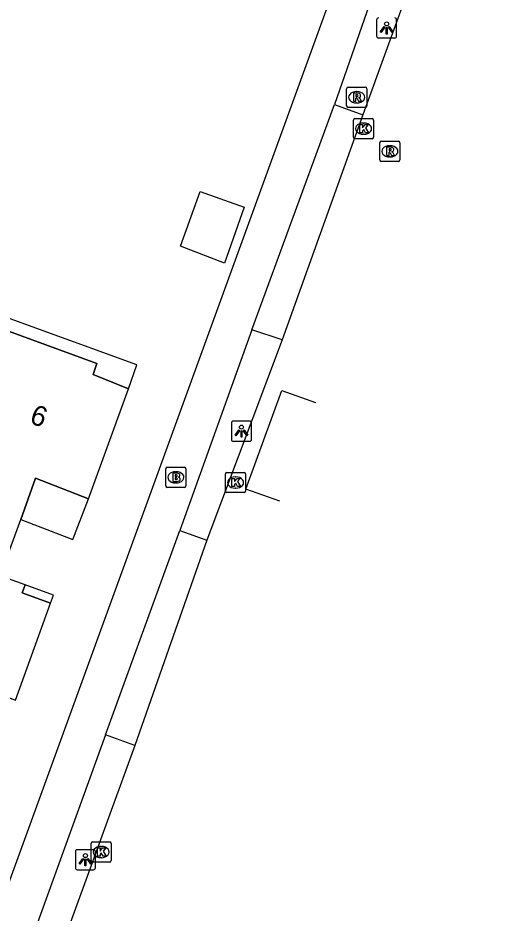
# Model space of a CAD drawing. Extents: x 155888 to 156864, y 383882 to 384671.
# Drawn here: x 156761.91 to 156785.48, y 384149.59 to 384193.99 of the extents above; entities that cross this region are included whole.
import ezdxf

# ---------------------------------------------------------------- set-up
doc = ezdxf.new("R2010")
doc.units = 0
for name, color, linetype in [('IMGEO_Brandkraan', 7, 'Continuous'), ('IMGEO_Kolk', 7, 'Continuous'), ('IMGEO_Lichtpunt', 7, 'Continuous'), ('IMGEO_Pand', 7, 'Continuous'), ('IMGEO_Pand_nummerreeks', 7, 'Continuous'), ('IMGEO_Pand_overbouw', 7, 'Continuous'), ('IMGEO_Parkeervlak_open', 7, 'Continuous'), ('IMGEO_Rijbaan_lokaal_open', 7, 'Continuous'), ('IMGEO_Rioolput', 7, 'Continuous'), ('IMGEO_Voetpad_open', 7, 'Continuous')]:
    doc.layers.add(name, color=color, linetype=linetype)

msp = doc.modelspace()

# ---------------------------------------------------------------- linework, layer by layer
at = {"layer": 'IMGEO_Brandkraan'}
for p, q in [((156769.244, 384170.779), (156769.244, 384171.631)), ((156769.319, 384171.705), (156770.171, 384171.705)), ((156770.245, 384171.631), (156770.245, 384170.779)), ((156769.732, 384171.485), (156769.757, 384171.485)), ((156769.755, 384170.925), (156769.73, 384170.925)), ((156770.171, 384170.705), (156769.319, 384170.705))]:
    msp.add_line(p, q, dxfattribs=at)
for points in [[(156769.244, 384170.779), (156769.244, 384171.631)], [(156769.319, 384171.705), (156770.171, 384171.705)], [(156770.245, 384171.631), (156770.245, 384170.779)], [(156769.592, 384171.405), (156769.592, 384171.005), (156769.805, 384171.005)], [(156769.823, 384171.405), (156769.592, 384171.405)], [(156769.771, 384171.324), (156769.717, 384171.324), (156769.717, 384171.248)], [(156769.717, 384171.248), (156769.77, 384171.248)], [(156769.779, 384171.172), (156769.717, 384171.172), (156769.717, 384171.091)], [(156769.717, 384171.091), (156769.779, 384171.091)], [(156770.171, 384170.705), (156769.319, 384170.705)]]:
    msp.add_lwpolyline(points, dxfattribs=at)
for centre, radius, start, end in [((156769.321, 384171.629), 0.0765, 91.552, 178.448), ((156769.321, 384171.629), 0.0765, 91.552, 178.448), ((156770.169, 384171.629), 0.0765, 1.552, 88.448), ((156770.169, 384171.629), 0.0765, 1.552, 88.448), ((156769.772, 384171.286), 0.0379, 267.8285, 90.9355), ((156769.78, 384171.131), 0.0404, 269.8759, 90.5077), ((156769.827, 384171.26), 0.145, 59.4692, 91.5367), ((156769.852, 384171.307), 0.0922, 285.5137, 58.1501), ((156769.857, 384171.115), 0.105, 301.3115, 78.989), ((156769.321, 384170.781), 0.0765, 181.552, 268.448), ((156769.321, 384170.781), 0.0765, 181.552, 268.448), ((156769.811, 384171.256), 0.251, 268.6676, 293.5347), ((156770.169, 384170.781), 0.0765, 271.552, 358.448), ((156770.169, 384170.781), 0.0765, 271.552, 358.448)]:
    msp.add_arc(centre, radius, start, end, dxfattribs=at)
for centre, major_axis, ratio, start_param, end_param in [((156769.731, 384171.205), (-0.387, 0.002), 0.722429, 4.712389, 7.853982), ((156769.756, 384171.205), (-0.39, 0.002), 0.717154, 1.570796, 4.712389)]:
    msp.add_ellipse(centre, major_axis=major_axis, ratio=ratio, start_param=start_param, end_param=end_param, dxfattribs=at)
at = {"layer": 'IMGEO_Kolk'}
for p, q in [((156778.556, 384188.069), (156778.556, 384188.921)), ((156778.631, 384188.995), (156779.483, 384188.995)), ((156779.557, 384188.921), (156779.557, 384188.069)), ((156779.044, 384188.775), (156779.069, 384188.775)), ((156779.067, 384188.215), (156779.042, 384188.215)), ((156779.483, 384187.995), (156778.631, 384187.995)), ((156772.205, 384170.521), (156772.205, 384171.373)), ((156772.28, 384171.447), (156773.132, 384171.447)), ((156772.693, 384171.227), (156772.718, 384171.227)), ((156773.206, 384171.373), (156773.206, 384170.521)), ((156773.132, 384170.447), (156772.28, 384170.447)), ((156772.716, 384170.667), (156772.691, 384170.667)), ((156765.539, 384152.197), (156765.539, 384153.049)), ((156765.614, 384153.123), (156766.466, 384153.123)), ((156766.54, 384153.049), (156766.54, 384152.197)), ((156766.027, 384152.903), (156766.052, 384152.903)), ((156766.466, 384152.123), (156765.614, 384152.123)), ((156766.05, 384152.343), (156766.025, 384152.343))]:
    msp.add_line(p, q, dxfattribs=at)
for points in [[(156778.556, 384188.069), (156778.556, 384188.921)], [(156778.631, 384188.995), (156779.483, 384188.995)], [(156779.557, 384188.921), (156779.557, 384188.069)], [(156778.877, 384188.695), (156779, 384188.695), (156779, 384188.544), (156779.13, 384188.695), (156779.294, 384188.695), (156779.148, 384188.544), (156779.301, 384188.295), (156779.149, 384188.295), (156779.064, 384188.459), (156779, 384188.392), (156779, 384188.295), (156778.877, 384188.295), (156778.877, 384188.695)], [(156779.483, 384187.995), (156778.631, 384187.995)], [(156772.205, 384170.521), (156772.205, 384171.373)], [(156772.28, 384171.447), (156773.132, 384171.447)], [(156773.206, 384171.373), (156773.206, 384170.521)], [(156772.526, 384171.147), (156772.649, 384171.147), (156772.649, 384170.996), (156772.779, 384171.147), (156772.943, 384171.147), (156772.797, 384170.996), (156772.95, 384170.747), (156772.798, 384170.747), (156772.713, 384170.911), (156772.649, 384170.844), (156772.649, 384170.747), (156772.526, 384170.747), (156772.526, 384171.147)], [(156773.132, 384170.447), (156772.28, 384170.447)], [(156765.539, 384152.197), (156765.539, 384153.049)], [(156765.614, 384153.123), (156766.466, 384153.123)], [(156766.54, 384153.049), (156766.54, 384152.197)], [(156765.86, 384152.823), (156765.983, 384152.823), (156765.983, 384152.672), (156766.113, 384152.823), (156766.277, 384152.823), (156766.131, 384152.672), (156766.284, 384152.423), (156766.132, 384152.423), (156766.047, 384152.587), (156765.983, 384152.52), (156765.983, 384152.423), (156765.86, 384152.423), (156765.86, 384152.823)], [(156766.466, 384152.123), (156765.614, 384152.123)]]:
    msp.add_lwpolyline(points, dxfattribs=at)
for centre, start, end in [((156778.633, 384188.919), 91.552, 178.448), ((156778.633, 384188.919), 91.552, 178.448), ((156779.481, 384188.919), 1.552, 88.448), ((156779.481, 384188.919), 1.552, 88.448), ((156778.633, 384188.071), 181.552, 268.448), ((156778.633, 384188.071), 181.552, 268.448), ((156779.481, 384188.071), 271.552, 358.448), ((156779.481, 384188.071), 271.552, 358.448), ((156772.282, 384171.371), 91.552, 178.448), ((156772.282, 384171.371), 91.552, 178.448), ((156773.13, 384171.371), 1.552, 88.448), ((156773.13, 384171.371), 1.552, 88.448), ((156772.282, 384170.523), 181.552, 268.448), ((156772.282, 384170.523), 181.552, 268.448), ((156773.13, 384170.523), 271.552, 358.448), ((156773.13, 384170.523), 271.552, 358.448), ((156765.616, 384153.047), 91.552, 178.448), ((156765.616, 384153.047), 91.552, 178.448), ((156766.464, 384153.047), 1.552, 88.448), ((156766.464, 384153.047), 1.552, 88.448), ((156765.616, 384152.199), 181.552, 268.448), ((156765.616, 384152.199), 181.552, 268.448), ((156766.464, 384152.199), 271.552, 358.448), ((156766.464, 384152.199), 271.552, 358.448)]:
    msp.add_arc(centre, 0.0765, start, end, dxfattribs=at)
for centre, major_axis, ratio, start_param, end_param in [((156779.043, 384188.495), (-0.387, 0.002), 0.722429, 4.712389, 7.853982), ((156779.068, 384188.495), (-0.39, 0.002), 0.717154, 1.570796, 4.712389), ((156772.692, 384170.947), (-0.387, 0.002), 0.722429, 4.712389, 7.853982), ((156772.717, 384170.947), (-0.39, 0.002), 0.717154, 1.570796, 4.712389), ((156766.026, 384152.623), (-0.387, 0.002), 0.722429, 4.712389, 7.853982), ((156766.051, 384152.623), (-0.39, 0.002), 0.717154, 1.570796, 4.712389)]:
    msp.add_ellipse(centre, major_axis=major_axis, ratio=ratio, start_param=start_param, end_param=end_param, dxfattribs=at)
at = {"layer": 'IMGEO_Lichtpunt'}
for p, q in [((156779.701, 384193.893), (156779.701, 384193.086)), ((156779.701, 384193.893), (156779.701, 384193.086)), ((156780.697, 384193.086), (156780.697, 384193.893)), ((156780.697, 384193.086), (156780.697, 384193.893)), ((156779.795, 384192.992), (156780.603, 384192.992)), ((156779.795, 384192.992), (156780.603, 384192.992)), ((156772.502, 384173.896), (156772.502, 384173.089)), ((156772.502, 384173.896), (156772.502, 384173.089)), ((156773.404, 384173.991), (156772.596, 384173.991)), ((156773.404, 384173.991), (156772.596, 384173.991)), ((156773.498, 384173.089), (156773.498, 384173.896)), ((156773.498, 384173.089), (156773.498, 384173.896)), ((156772.596, 384172.995), (156773.404, 384172.995)), ((156772.596, 384172.995), (156773.404, 384172.995)), ((156764.761, 384152.645), (156764.761, 384151.838)), ((156764.761, 384152.645), (156764.761, 384151.838)), ((156765.663, 384152.74), (156764.855, 384152.74)), ((156765.663, 384152.74), (156764.855, 384152.74)), ((156765.757, 384151.838), (156765.757, 384152.645)), ((156765.757, 384151.838), (156765.757, 384152.645)), ((156764.855, 384151.744), (156765.663, 384151.744)), ((156764.855, 384151.744), (156765.663, 384151.744))]:
    msp.add_line(p, q, dxfattribs=at)
for points in [[(156780.075, 384193.557), (156780.114, 384193.529), (156779.926, 384193.267), (156779.888, 384193.294), (156780.075, 384193.557)], [(156780.177, 384193.509), (156780.224, 384193.509), (156780.224, 384193.187), (156780.177, 384193.187), (156780.177, 384193.509)], [(156780.287, 384193.529), (156780.325, 384193.556), (156780.512, 384193.294), (156780.473, 384193.266), (156780.287, 384193.529)], [(156772.876, 384173.56), (156772.915, 384173.532), (156772.727, 384173.27), (156772.689, 384173.297), (156772.876, 384173.56)], [(156772.978, 384173.512), (156773.025, 384173.512), (156773.025, 384173.19), (156772.978, 384173.19), (156772.978, 384173.512)], [(156773.088, 384173.532), (156773.126, 384173.559), (156773.313, 384173.297), (156773.274, 384173.269), (156773.088, 384173.532)], [(156765.135, 384152.309), (156765.174, 384152.281), (156764.986, 384152.019), (156764.948, 384152.046), (156765.135, 384152.309)], [(156765.237, 384152.261), (156765.284, 384152.261), (156765.284, 384151.939), (156765.237, 384151.939), (156765.237, 384152.261)], [(156765.347, 384152.281), (156765.385, 384152.308), (156765.572, 384152.046), (156765.533, 384152.018), (156765.347, 384152.281)]]:
    msp.add_lwpolyline(points, dxfattribs=at)
for centre in [(156780.2, 384193.691), (156773.001, 384173.694), (156765.26, 384152.443)]:
    msp.add_circle(centre, 0.0994, dxfattribs=at)
for centre, start, end in [((156779.795, 384193.893), 90, 180), ((156779.795, 384193.893), 90, 180), ((156780.603, 384193.893), 0, 90), ((156780.603, 384193.893), 0, 90), ((156779.795, 384193.086), 180, 270), ((156779.795, 384193.086), 180, 270), ((156780.603, 384193.086), 270, 0), ((156780.603, 384193.086), 270, 360), ((156772.596, 384173.896), 90, 180), ((156772.596, 384173.896), 90, 180), ((156773.404, 384173.896), 0, 90), ((156773.404, 384173.896), 0, 90), ((156772.596, 384173.089), 180, 270), ((156772.596, 384173.089), 180, 270), ((156773.404, 384173.089), 270, 0), ((156773.404, 384173.089), 270, 360), ((156764.855, 384152.645), 90, 180), ((156764.855, 384152.645), 90, 180), ((156765.663, 384152.645), 0, 90), ((156765.663, 384152.645), 0, 90), ((156764.855, 384151.838), 180, 270), ((156764.855, 384151.838), 180, 270), ((156765.663, 384151.838), 270, 0), ((156765.663, 384151.838), 270, 360)]:
    msp.add_arc(centre, 0.0946, start, end, dxfattribs=at)
at = {"layer": 'IMGEO_Pand'}
for points in [[(156770.958, 384185.372), (156773.138, 384184.596), (156772.151, 384181.829), (156769.972, 384182.663), (156770.958, 384185.372)], [(156760.957, 384166.122), (156761.03, 384166.324), (156762.047, 384169.121), (156762.787, 384171.157), (156765.419, 384170.146), (156767.4, 384175.592), (156765.635, 384176.304), (156765.828, 384176.844), (156761.439, 384178.45), (156761.219, 384177.849), (156760.324, 384178.166), (156760.174, 384177.753), (156758.991, 384174.501), (156754.829, 384175.988)], [(156762.274, 384165.873), (156762.128, 384165.469), (156763.529, 384164.962), (156763.675, 384165.366), (156762.274, 384165.873)]]:
    msp.add_lwpolyline(points, dxfattribs=at)
at = {"layer": 'IMGEO_Pand_overbouw'}
for points in [[(156760.324, 384178.166), (156761.219, 384177.849), (156761.439, 384178.45), (156765.828, 384176.844), (156765.635, 384176.304), (156767.4, 384175.592), (156767.816, 384176.777), (156760.78, 384179.335)], [(156762.047, 384169.121), (156764.642, 384168.124), (156765.419, 384170.146), (156762.787, 384171.157)], [(156760.957, 384166.122), (156759.14, 384161.122), (156761.786, 384160.16), (156763.528, 384164.962), (156762.128, 384165.469), (156762.274, 384165.873), (156761.03, 384166.324)]]:
    msp.add_lwpolyline(points, close=True, dxfattribs=at)
at = {"layer": 'IMGEO_Parkeervlak_open'}
for points in [[(156777.613, 384189.688), (156779.028, 384189.177)], [(156775.012, 384178.027), (156773.508, 384178.518)]]:
    msp.add_lwpolyline(points, dxfattribs=at)
at = {"layer": 'IMGEO_Rijbaan_lokaal_open'}
for points in [[(156782.705, 384199.351), (156779.028, 384189.177)], [(156779.028, 384189.177), (156775.012, 384178.027)], [(156775.012, 384178.027), (156771.278, 384168.091)], [(156773.225, 384170.619), (156775.002, 384175.506), (156776.667, 384174.913)], [(156774.9, 384170.016), (156773.225, 384170.619)], [(156771.278, 384168.091), (156767.708, 384157.902)], [(156767.708, 384157.902), (156764.239, 384148.375)]]:
    msp.add_lwpolyline(points, dxfattribs=at)
at = {"layer": 'IMGEO_Rioolput'}
for p, q in [((156778.217, 384189.626), (156778.217, 384190.478)), ((156778.292, 384190.552), (156779.144, 384190.552)), ((156778.705, 384190.332), (156778.73, 384190.332)), ((156779.218, 384190.478), (156779.218, 384189.626)), ((156779.144, 384189.552), (156778.292, 384189.552)), ((156778.728, 384189.772), (156778.703, 384189.772)), ((156779.861, 384186.946), (156779.861, 384187.798)), ((156779.936, 384187.872), (156780.788, 384187.872)), ((156780.349, 384187.652), (156780.374, 384187.652)), ((156780.862, 384187.798), (156780.862, 384186.946)), ((156780.788, 384186.872), (156779.936, 384186.872)), ((156780.372, 384187.092), (156780.347, 384187.092))]:
    msp.add_line(p, q, dxfattribs=at)
for points in [[(156778.217, 384189.626), (156778.217, 384190.478)], [(156778.292, 384190.552), (156779.144, 384190.552)], [(156778.806, 384190.25), (156778.554, 384190.252), (156778.554, 384189.852)], [(156779.218, 384190.478), (156779.218, 384189.626)], [(156778.554, 384189.852), (156778.678, 384189.852), (156778.678, 384190.014), (156778.689, 384190.014)], [(156778.732, 384190.171), (156778.678, 384190.171), (156778.678, 384190.09)], [(156778.678, 384190.09), (156778.73, 384190.09)], [(156778.736, 384189.985), (156778.807, 384189.852), (156778.947, 384189.852), (156778.882, 384189.978)], [(156779.144, 384189.552), (156778.292, 384189.552)], [(156779.861, 384186.946), (156779.861, 384187.798)], [(156779.936, 384187.872), (156780.788, 384187.872)], [(156780.862, 384187.798), (156780.862, 384186.946)], [(156780.45, 384187.57), (156780.198, 384187.572), (156780.198, 384187.172)], [(156780.198, 384187.172), (156780.322, 384187.172), (156780.322, 384187.334), (156780.333, 384187.334)], [(156780.376, 384187.491), (156780.322, 384187.491), (156780.322, 384187.41)], [(156780.322, 384187.41), (156780.374, 384187.41)], [(156780.38, 384187.305), (156780.451, 384187.172), (156780.591, 384187.172), (156780.526, 384187.298)], [(156780.788, 384186.872), (156779.936, 384186.872)]]:
    msp.add_lwpolyline(points, dxfattribs=at)
for centre, radius, start, end in [((156778.294, 384190.476), 0.0765, 91.552, 178.448), ((156778.294, 384190.476), 0.0765, 91.552, 178.448), ((156779.142, 384190.476), 0.0765, 1.552, 88.448), ((156779.142, 384190.476), 0.0765, 1.552, 88.448), ((156778.688, 384189.961), 0.0533, 26.0293, 88.6989), ((156778.714, 384190.279), 0.19, 274.7715, 282.9687), ((156778.738, 384190.075), 0.0964, 77.0061, 93.1865), ((156778.752, 384190.132), 0.0378, 276.6634, 79.6772), ((156778.805, 384190.14), 0.109, 350.3612, 89.416), ((156778.803, 384190.14), 0.112, 277.5842, 350.9817), ((156778.787, 384189.925), 0.108, 29.5134, 73.7905), ((156778.294, 384189.628), 0.0765, 181.552, 268.448), ((156778.294, 384189.628), 0.0765, 181.552, 268.448), ((156779.142, 384189.628), 0.0765, 271.552, 358.448), ((156779.142, 384189.628), 0.0765, 271.552, 358.448), ((156779.938, 384187.796), 0.0765, 91.552, 178.448), ((156779.938, 384187.796), 0.0765, 91.552, 178.448), ((156780.786, 384187.796), 0.0765, 1.552, 88.448), ((156780.786, 384187.796), 0.0765, 1.552, 88.448), ((156780.332, 384187.281), 0.0533, 26.0293, 88.6989), ((156780.358, 384187.599), 0.19, 274.7715, 282.9687), ((156780.382, 384187.395), 0.0964, 77.0061, 93.1865), ((156780.396, 384187.452), 0.0378, 276.6634, 79.6772), ((156780.449, 384187.46), 0.109, 350.3612, 89.416), ((156780.447, 384187.46), 0.112, 277.5842, 350.9817), ((156780.431, 384187.245), 0.108, 29.5134, 73.7905), ((156779.938, 384186.948), 0.0765, 181.552, 268.448), ((156779.938, 384186.948), 0.0765, 181.552, 268.448), ((156780.786, 384186.948), 0.0765, 271.552, 358.448), ((156780.786, 384186.948), 0.0765, 271.552, 358.448)]:
    msp.add_arc(centre, radius, start, end, dxfattribs=at)
for centre, major_axis, ratio, start_param, end_param in [((156778.704, 384190.052), (-0.387, 0.002), 0.722429, 4.712389, 7.853982), ((156778.729, 384190.052), (-0.39, 0.002), 0.717154, 1.570796, 4.712389), ((156780.348, 384187.372), (-0.387, 0.002), 0.722429, 4.712389, 7.853982), ((156780.373, 384187.372), (-0.39, 0.002), 0.717154, 1.570796, 4.712389)]:
    msp.add_ellipse(centre, major_axis=major_axis, ratio=ratio, start_param=start_param, end_param=end_param, dxfattribs=at)
at = {"layer": 'IMGEO_Voetpad_open'}
for points in [[(156727.592, 384057.564), (156727.82, 384058.123), (156737.823, 384085.568), (156752.766, 384127.202), (156785.484, 384217.152)], [(156781.165, 384199.889), (156777.613, 384189.688)], [(156773.508, 384178.518), (156777.613, 384189.688)], [(156773.508, 384178.518), (156769.941, 384168.569)], [(156766.253, 384158.427), (156769.941, 384168.569)], [(156769.941, 384168.569), (156771.278, 384168.091)], [(156766.253, 384158.427), (156762.823, 384148.938)], [(156767.708, 384157.902), (156766.253, 384158.427)]]:
    msp.add_lwpolyline(points, dxfattribs=at)

# ---------------------------------------------------------------- texts
at = {"layer": 'IMGEO_Pand_nummerreeks'}
msp.add_text('6', height=1, rotation=339.8032, dxfattribs=at).set_placement((156762.438, 384173.913))

doc.saveas('drawing.dxf')
